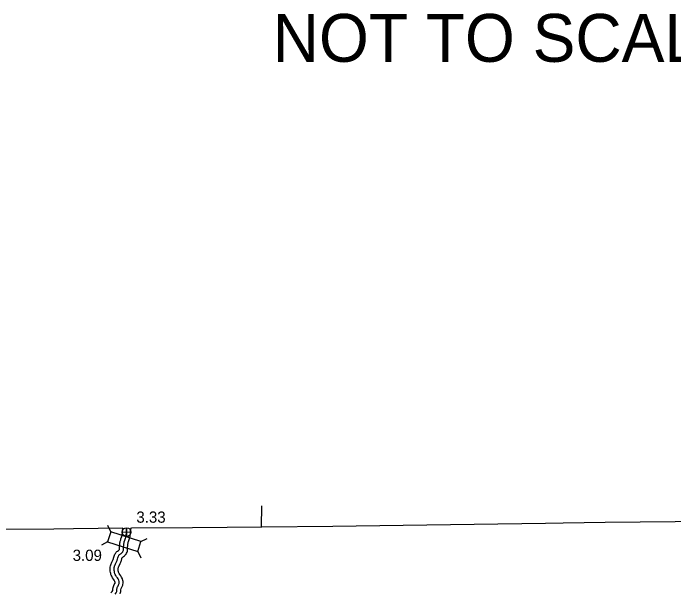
# Model space of a CAD drawing. Extents: x 31699 to 244310, y -8841 to 11474.
# Drawn here: x 132532 to 134185, y 2655 to 4106 of the extents above; entities that cross this region are included whole.
import ezdxf

# ---------------------------------------------------------------- set-up
doc = ezdxf.new("R2010")
doc.units = 0
for name, color, linetype in [('B_Logo', 7, 'Continuous'), ('Level 21', 7, 'Continuous'), ('Level 48', 7, 'Continuous'), ('R_Annotation', 7, 'Continuous'), ('R_Logo', 7, 'Continuous'), ('R_XS_EARTHWORK_STAGE1', 7, 'Continuous'), ('R_XS_EARTHWORK_STAGE2', 7, 'Continuous'), ('S_WALL', 7, 'Continuous'), ('S_WALL_ANNOT', 7, 'Continuous')]:
    doc.layers.add(name, color=color, linetype=linetype)

msp = doc.modelspace()

# ---------------------------------------------------------------- linework, layer by layer
at = {"layer": 'B_Logo'}
for points in [[(132796.4, 2748.7), (132797.1, 2749.6), (132797.9, 2750.4), (132799.2, 2751.5), (132800.5, 2752.4), (132802, 2753.4), (132803.5, 2754.6), (132804.2, 2755.3), (132805, 2756.3), (132805.8, 2757.4), (132806.4, 2758.4), (132807.1, 2760), (132807.7, 2761.7), (132807.9, 2762.8), (132808.1, 2764.8), (132808.7, 2778.3), (132809.1, 2779.9), (132809.4, 2781.6), (132809.8, 2782.8), (132810.2, 2784.4), (132810.9, 2786.4), (132811.8, 2789), (132812.8, 2791.9), (132813.3, 2793.5), (132814.2, 2796.4), (132814.3, 2797.4), (132814.8, 2800.4), (132815, 2803.8), (132815.2, 2807.2), (132815.5, 2810.5), (132815.8, 2812.3), (132816, 2813.5), (132816.4, 2815.3)], [(132815.7, 2807.6), (132815.8, 2811.9), (132816, 2814.1), (132816.4, 2815.5), (132816.9, 2817.6)], [(132786.6, 2651.5), (132789.6, 2655), (132790.2, 2656.3), (132790.9, 2658.3), (132791.2, 2659.4), (132791.4, 2662.8), (132791.8, 2666.8), (132792.1, 2668.1), (132792.5, 2669.3), (132793.3, 2670.8), (132795.6, 2674.9), (132796.3, 2676.7), (132796.7, 2678.1), (132797.1, 2679.7), (132796.9, 2681.3), (132796.6, 2683), (132795.7, 2686.6), (132794.3, 2689.5), (132792.9, 2691.9), (132790.6, 2695), (132788.6, 2698), (132787.1, 2700.6), (132786.3, 2702.4), (132785.9, 2703.5), (132785.5, 2705.1), (132784.9, 2708), (132784.4, 2710.4), (132784.3, 2713.3), (132784.3, 2715), (132784.5, 2717.8), (132785, 2720.5), (132785.5, 2722.4), (132785.9, 2723.4), (132786.6, 2725.1), (132787.6, 2727.1), (132790.3, 2732.3), (132791.6, 2735.4), (132792.1, 2737), (132792.7, 2738.7), (132793.4, 2741.9), (132794.2, 2745), (132794.8, 2746.2), (132795.8, 2747.9), (132796.4, 2748.7)]]:
    msp.add_lwpolyline(points, dxfattribs=at)
at = {"layer": 'Level 21'}
for p, q in [((132815.8, 2796), (132815.3, 2817.7)), ((132804.7, 2806.6), (132826.4, 2807.1))]:
    msp.add_line(p, q, dxfattribs=at)
msp.add_circle((132815.6, 2806.9), 10.9, dxfattribs=at)
at = {"layer": 'R_Annotation'}
for points in [[(132827.4, 2817.6), (132980.7, 2818.3), (133153.8, 2819.8), (133331.8, 2821.6), (133507.6, 2823.8), (133685.8, 2826.5), (133864, 2829.4), (133908.3, 2830)], [(133908.3, 2830), (134013.1, 2831.3), (134189.1, 2833.4), (134362.8, 2835.2), (134538.9, 2837.3), (134565.9, 2837.6)], [(132142.4, 2812.3), (132283.6, 2813.3), (132460.8, 2814.3), (132633.3, 2815.3), (132682.8, 2815.5)], [(132682.8, 2815.5), (132806.3, 2817.5)]]:
    msp.add_lwpolyline(points, dxfattribs=at)
at = {"layer": 'R_Logo'}
msp.add_lwpolyline([(133153.5, 2819.6), (133154, 2872.2)], dxfattribs=at)
at = {"layer": 'R_XS_EARTHWORK_STAGE1'}
for p, q in [((132776.1, 2807.3), (132768.1, 2823)), ((132767.9, 2782.2), (132752.3, 2774.2)), ((132851.4, 2783), (132867.1, 2791)), ((132843.3, 2757.8), (132851.3, 2742.2))]:
    msp.add_line(p, q, dxfattribs=at)
msp.add_lwpolyline([(132851.4, 2783), (132776.1, 2807.3), (132767.9, 2782.2), (132843.3, 2757.8)], close=True, dxfattribs=at)
at = {"layer": 'R_XS_EARTHWORK_STAGE2'}
for points in [[(132788.6, 2755), (132789.6, 2756.2), (132791.1, 2757.8), (132793.1, 2759.4), (132794.8, 2760.6), (132796.1, 2761.5), (132796.8, 2762), (132797, 2762.3), (132797.5, 2762.9), (132797.5, 2763), (132797.8, 2763.6), (132798, 2764.2), (132798.1, 2765.3), (132798.7, 2779.8), (132799.3, 2782), (132799.6, 2784.1), (132800.2, 2785.8), (132800.7, 2787.4), (132801.4, 2789.5), (132802.3, 2792.2), (132803.3, 2795.2), (132803.8, 2796.5), (132804.4, 2798.6), (132804.4, 2799), (132804.8, 2801.6), (132805.1, 2804.5), (132805.3, 2807.9), (132805.6, 2811.6), (132805.9, 2814), (132806.2, 2815.6), (132806.7, 2817.6)], [(132804.1, 2742.4), (132804.6, 2742.9), (132804.7, 2743), (132805.2, 2743.5), (132806.1, 2744.1), (132807.9, 2745.3), (132810.1, 2747), (132811.8, 2748.6), (132813, 2750.3), (132814.1, 2751.8), (132815.3, 2753.7), (132816.5, 2756.4), (132817.4, 2759.1), (132817.8, 2761.4), (132818, 2764.2), (132818.6, 2776.8), (132818.8, 2777.7), (132819.1, 2779.2), (132819.3, 2779.8), (132819.8, 2781.5), (132820.3, 2783.2), (132821.2, 2785.7), (132822.2, 2788.6), (132822.9, 2790.5), (132823.9, 2794.3), (132824.2, 2795.9), (132824.7, 2799.3), (132825, 2803.1), (132825.2, 2806.5), (132825.5, 2809.4), (132825.6, 2810.5), (132825.8, 2811.4), (132827.2, 2817.7)], [(132775.8, 2654.4), (132777.8, 2656.7), (132779, 2658.1), (132781, 2660.5), (132781.3, 2661.2), (132781.4, 2663.6), (132781.9, 2668.4), (132782.4, 2670.7), (132783.2, 2673.2), (132784.5, 2675.7), (132786.5, 2679.1), (132786.8, 2679.9), (132786.9, 2680.3), (132786.8, 2680.8), (132786.2, 2683.2), (132785.5, 2684.8), (132784.5, 2686.4), (132782.5, 2689.3), (132780.2, 2692.6), (132778.2, 2696.1), (132777, 2698.7), (132776.3, 2700.6), (132775.8, 2702.8), (132775.1, 2705.9), (132774.4, 2709.2), (132774.3, 2713.1), (132774.3, 2715.4), (132774.6, 2719.1), (132775.2, 2722.7), (132775.9, 2725.2), (132776.5, 2726.9), (132777.5, 2729.3), (132778.7, 2731.7), (132781.2, 2736.5), (132782.2, 2738.9), (132782.7, 2740.2), (132783.1, 2741.4), (132783.7, 2744.1), (132784.8, 2748.8), (132786.1, 2751.1), (132787.3, 2753.2), (132788.2, 2754.5)], [(132799.4, 2652.4), (132800.4, 2655.2), (132801.2, 2657.7), (132801.4, 2662), (132801.7, 2665.2), (132801.8, 2665.5), (132802, 2665.9), (132804.8, 2670.7), (132805.8, 2673.5), (132806.4, 2675.5), (132807.2, 2679.1), (132806.9, 2682.7), (132806.4, 2685.2), (132805.2, 2689.9), (132803.1, 2694.2), (132801.3, 2697.4), (132798.8, 2700.8), (132797.1, 2703.3), (132796, 2705.1), (132795.6, 2706.1), (132795.5, 2706.4), (132795.3, 2707.4), (132794.7, 2710.1), (132794.4, 2711.6), (132794.3, 2713.5), (132794.3, 2714.5), (132794.5, 2716.5), (132794.8, 2718.3), (132795.1, 2719.5), (132795.3, 2720), (132795.7, 2720.9), (132796.5, 2722.6), (132799.3, 2728), (132801, 2731.8), (132801.6, 2733.8), (132802.4, 2736), (132803.2, 2739.6), (132803.6, 2741.3), (132804.3, 2742.5), (132804.6, 2742.9)]]:
    msp.add_lwpolyline(points, dxfattribs=at)

# ---------------------------------------------------------------- texts
at = {"layer": 'Level 48'}
msp.add_text('NOT TO SCALE', height=120, dxfattribs=at).set_placement((133181.2, 3984.2))
at = {"layer": 'S_WALL'}
msp.add_text('3.09', height=28.16, dxfattribs=at).set_placement((132680.4, 2734.6))
at = {"layer": 'S_WALL_ANNOT'}
msp.add_text('3.33', height=28.16, dxfattribs=at).set_placement((132839.9, 2830.2))

doc.saveas('drawing.dxf')
